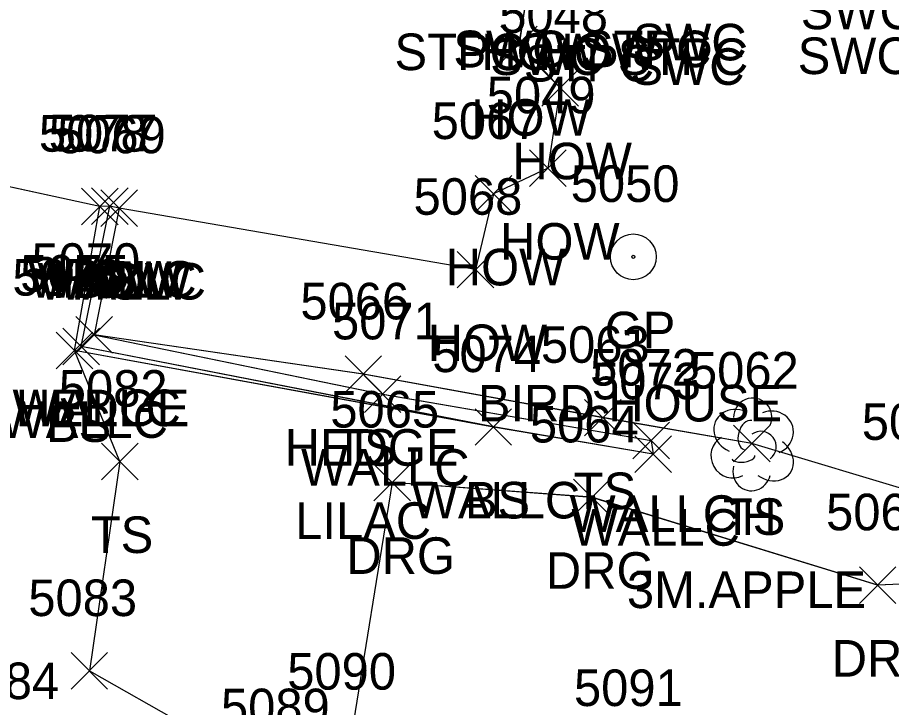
# Model space of a CAD drawing. Extents: x 1554668 to 1563881, y 831386 to 834374.
# Drawn here: x 1562286.6 to 1562334.41, y 833250.36 to 833288.09 of the extents above; entities that cross this region are included whole.
import ezdxf

# ---------------------------------------------------------------- set-up
doc = ezdxf.new("R2010")
doc.units = 0
for name, color, linetype in [('L_A', 7, 'Continuous'), ('L_C', 7, 'Continuous'), ('L_I', 7, 'Continuous'), ('L_TIC', 7, 'Continuous'), ('LAHR', 7, 'Continuous'), ('LBC', 7, 'Continuous'), ('LELB', 7, 'Continuous'), ('LTD', 7, 'Continuous'), ('LW', 7, 'Continuous'), ('R_A', 7, 'Continuous'), ('R_C', 7, 'Continuous'), ('R_I', 7, 'Continuous'), ('R_TIC', 7, 'Continuous'), ('RDG', 7, 'Continuous'), ('RGP', 7, 'Continuous')]:
    doc.layers.add(name, color=color, linetype=linetype)

msp = doc.modelspace()

# ---------------------------------------------------------------- linework, layer by layer
at = {"layer": 'L_TIC'}
for points in [[(1562313.033, 833285.62), (1562315.033, 833287.62)], [(1562315.033, 833285.62), (1562313.033, 833287.62)], [(1562315.289, 833283.239), (1562317.289, 833285.239)], [(1562317.289, 833283.239), (1562315.289, 833285.239)], [(1562314.614, 833278.847), (1562316.614, 833280.847)], [(1562316.614, 833278.847), (1562314.614, 833280.847)], [(1562311.643, 833277.44), (1562313.643, 833279.44)], [(1562313.643, 833277.44), (1562311.643, 833279.44)], [(1562290.647, 833276.771), (1562292.647, 833278.771)], [(1562292.647, 833276.771), (1562290.647, 833278.771)], [(1562290.647, 833276.771), (1562292.647, 833278.771)], [(1562292.647, 833276.771), (1562290.647, 833278.771)], [(1562290.108, 833276.75), (1562292.108, 833278.75)], [(1562292.108, 833276.75), (1562290.108, 833278.75)], [(1562290.108, 833276.75), (1562292.108, 833278.75)], [(1562292.108, 833276.75), (1562290.108, 833278.75)], [(1562291.157, 833276.664), (1562293.157, 833278.664)], [(1562293.157, 833276.664), (1562291.157, 833278.664)], [(1562291.157, 833276.664), (1562293.157, 833278.664)], [(1562293.157, 833276.664), (1562291.157, 833278.664)], [(1562310.649, 833273.301), (1562312.649, 833275.301)], [(1562312.649, 833273.301), (1562310.649, 833275.301)], [(1562289.789, 833269.743), (1562291.789, 833271.743)], [(1562291.789, 833269.743), (1562289.789, 833271.743)], [(1562289.789, 833269.743), (1562291.789, 833271.743)], [(1562291.789, 833269.743), (1562289.789, 833271.743)], [(1562288.715, 833268.881), (1562290.715, 833270.881)], [(1562290.715, 833268.881), (1562288.715, 833270.881)], [(1562289.085, 833269.103), (1562291.085, 833271.103)], [(1562291.085, 833269.103), (1562289.085, 833271.103)], [(1562304.515, 833267.58), (1562306.515, 833269.58)], [(1562306.515, 833267.58), (1562304.515, 833269.58)], [(1562304.515, 833267.58), (1562306.515, 833269.58)], [(1562306.515, 833267.58), (1562304.515, 833269.58)], [(1562305.576, 833266.488), (1562307.576, 833268.488)], [(1562307.576, 833266.488), (1562305.576, 833268.488)], [(1562317.616, 833265.208), (1562319.616, 833267.208)], [(1562319.616, 833265.208), (1562317.616, 833267.208)], [(1562311.63, 833264.698), (1562313.63, 833266.698)], [(1562313.63, 833264.698), (1562311.63, 833266.698)], [(1562311.63, 833264.698), (1562313.63, 833266.698)], [(1562313.63, 833264.698), (1562311.63, 833266.698)], [(1562320.261, 833263.962), (1562322.261, 833265.962)], [(1562322.261, 833263.962), (1562320.261, 833265.962)], [(1562325.77, 833263.799), (1562327.77, 833265.799)], [(1562327.77, 833263.799), (1562325.77, 833265.799)], [(1562320.366, 833263.207), (1562322.366, 833265.207)], [(1562322.366, 833263.207), (1562320.366, 833265.207)], [(1562291.198, 833262.809), (1562293.198, 833264.809)], [(1562293.198, 833262.809), (1562291.198, 833264.809)], [(1562289.53, 833251.361), (1562291.53, 833253.361)], [(1562291.53, 833251.361), (1562289.53, 833253.361)]]:
    msp.add_lwpolyline(points, dxfattribs=at)
at = {"layer": 'LAHR'}
for points in [[(1562305.52, 833268.581), (1562290.788, 833270.745)], [(1562305.52, 833268.581), (1562290.788, 833270.745)], [(1562305.52, 833268.581), (1562290.788, 833270.745)], [(1562305.515, 833268.58), (1562290.789, 833270.743)]]:
    msp.add_lwpolyline(points, dxfattribs=at)
at = {"layer": 'LBC'}
for points in [[(1562301.465, 833301.492), (1562315.926, 833298.732), (1562315.948, 833297.475), (1562314.593, 833290.212), (1562314.031, 833286.62), (1562316.287, 833284.237), (1562315.616, 833279.851), (1562312.641, 833278.443), (1562311.651, 833274.303), (1562292.161, 833277.665), (1562291.651, 833277.773), (1562291.106, 833277.753), (1562276.489, 833280.919)], [(1562301.465, 833301.492), (1562315.926, 833298.732), (1562315.948, 833297.475), (1562314.593, 833290.212), (1562314.031, 833286.62), (1562316.287, 833284.237), (1562315.616, 833279.851), (1562312.641, 833278.443), (1562311.651, 833274.303), (1562292.161, 833277.665), (1562291.651, 833277.773), (1562291.106, 833277.753), (1562276.489, 833280.919)], [(1562301.465, 833301.492), (1562315.926, 833298.732), (1562315.948, 833297.475), (1562314.593, 833290.212), (1562314.031, 833286.62), (1562316.287, 833284.237), (1562315.616, 833279.851), (1562312.641, 833278.443), (1562311.651, 833274.303), (1562292.161, 833277.665), (1562291.651, 833277.773), (1562291.106, 833277.753), (1562276.489, 833280.919)], [(1562301.466, 833301.491), (1562315.928, 833298.733), (1562315.947, 833297.472), (1562314.591, 833290.209), (1562314.033, 833286.62), (1562316.289, 833284.239), (1562315.614, 833279.847), (1562312.643, 833278.44), (1562311.649, 833274.301), (1562292.157, 833277.664), (1562291.647, 833277.771), (1562291.108, 833277.75), (1562276.493, 833280.916)]]:
    msp.add_lwpolyline(points, dxfattribs=at)
at = {"layer": 'LELB'}
for points in [[(1562338.658, 833319.109), (1562340.285, 833307.666), (1562337.086, 833288.949), (1562341.392, 833269.428), (1562336.129, 833261.995), (1562326.77, 833264.799), (1562318.616, 833266.208), (1562305.515, 833268.58)], [(1562338.655, 833319.107), (1562340.285, 833307.668), (1562337.085, 833288.949), (1562341.388, 833269.431), (1562336.126, 833261.997), (1562326.775, 833264.801), (1562318.618, 833266.21), (1562305.52, 833268.581)], [(1562338.655, 833319.107), (1562340.285, 833307.668), (1562337.085, 833288.949), (1562341.388, 833269.431), (1562336.126, 833261.997), (1562326.775, 833264.801), (1562318.618, 833266.21), (1562305.52, 833268.581)], [(1562338.655, 833319.107), (1562340.285, 833307.668), (1562337.085, 833288.949), (1562341.388, 833269.431), (1562336.126, 833261.997), (1562326.775, 833264.801), (1562318.618, 833266.21), (1562305.52, 833268.581)], [(1562312.63, 833265.698), (1562289.715, 833269.881), (1562291.108, 833277.75)], [(1562312.629, 833265.7), (1562289.718, 833269.883), (1562291.106, 833277.753)], [(1562312.629, 833265.7), (1562289.718, 833269.883), (1562291.106, 833277.753)], [(1562312.629, 833265.7), (1562289.718, 833269.883), (1562291.106, 833277.753)], [(1562292.198, 833263.809), (1562289.715, 833269.881)], [(1562292.201, 833263.811), (1562289.718, 833269.883)], [(1562292.201, 833263.811), (1562289.718, 833269.883)], [(1562292.201, 833263.811), (1562289.718, 833269.883)], [(1562292.198, 833263.809), (1562290.53, 833252.361), (1562301.075, 833246.393), (1562316.792, 833241.88), (1562329.59, 833240.869), (1562323.749, 833201.458), (1562322.916, 833186.562)], [(1562292.201, 833263.811), (1562290.535, 833252.364), (1562301.077, 833246.395), (1562316.792, 833241.882), (1562329.591, 833240.872), (1562323.752, 833201.463), (1562322.917, 833186.565)], [(1562292.201, 833263.811), (1562290.535, 833252.364), (1562301.077, 833246.395), (1562316.792, 833241.882), (1562329.591, 833240.872), (1562323.752, 833201.463), (1562322.917, 833186.565)], [(1562292.201, 833263.811), (1562290.535, 833252.364), (1562301.077, 833246.395), (1562316.792, 833241.882), (1562329.591, 833240.872), (1562323.752, 833201.463), (1562322.917, 833186.565)]]:
    msp.add_lwpolyline(points, dxfattribs=at)
at = {"layer": 'LTD'}
msp.add_line((1562326.77, 833264.799), (1562326.77, 833264.799), dxfattribs=at)
msp.add_line((1562326.77, 833264.799), (1562326.77, 833264.799), dxfattribs=at)
msp.add_arc((1562326.817, 833266.233), 1.047, 335.5272, 180.9563, dxfattribs=at)
for centre, major_axis, ratio, start_param, end_param in [((1562325.979, 833265.466), (1.21, -0.512), 0.895232, 1.570796, 4.712389), ((1562327.812, 833265.383), (-1.141, -0.483), 0.949671, 1.570796, 4.712389), ((1562326.562, 833265.258), (-0.208, -0.792), 0.645439, 3.141593, 6.283185), ((1562327.27, 833264.633), (-0.5, 0.667), 0.989748, 3.141593, 6.283185), ((1562325.687, 833264.091), (0.584, -1.042), 0.959034, 3.141593, 6.283185), ((1562327.771, 833263.966), (-1.09, 0.792), 0.841452, 1.570796, 4.712389), ((1562326.312, 833264.049), (-0.625, -0.083), 0.423636, 0, 3.141593), ((1562326.771, 833263.299), (0.265, 1.061), 0.942809, 1.570796, 4.712389)]:
    msp.add_ellipse(centre, major_axis=major_axis, ratio=ratio, start_param=start_param, end_param=end_param, dxfattribs=at)
at = {"layer": 'LW'}
for points in [[(1562292.161, 833277.665), (1562290.788, 833270.745), (1562306.574, 833267.49), (1562321.264, 833264.964), (1562321.364, 833264.209), (1562312.629, 833265.7), (1562290.082, 833270.105), (1562291.651, 833277.773)], [(1562292.161, 833277.665), (1562290.788, 833270.745), (1562306.574, 833267.49), (1562321.264, 833264.964), (1562321.364, 833264.209), (1562312.629, 833265.7), (1562290.082, 833270.105), (1562291.651, 833277.773)], [(1562292.161, 833277.665), (1562290.788, 833270.745), (1562306.574, 833267.49), (1562321.264, 833264.964), (1562321.364, 833264.209), (1562312.629, 833265.7), (1562290.082, 833270.105), (1562291.651, 833277.773)], [(1562292.157, 833277.664), (1562290.789, 833270.743), (1562306.576, 833267.488), (1562321.261, 833264.962), (1562321.366, 833264.207), (1562312.63, 833265.698), (1562290.085, 833270.103), (1562291.647, 833277.771)]]:
    msp.add_lwpolyline(points, dxfattribs=at)
at = {"layer": 'R_TIC'}
for points in [[(1562306.098, 833261.666), (1562308.098, 833263.666)], [(1562308.098, 833261.666), (1562306.098, 833263.666)], [(1562317.014, 833260.852), (1562319.014, 833262.852)], [(1562319.014, 833260.852), (1562317.014, 833262.852)], [(1562332.649, 833256.051), (1562334.649, 833258.051)], [(1562334.649, 833256.051), (1562332.649, 833258.051)]]:
    msp.add_lwpolyline(points, dxfattribs=at)
at = {"layer": 'RDG'}
for points in [[(1562344.019, 833257.512), (1562333.654, 833257.054), (1562318.015, 833261.854), (1562307.097, 833262.668), (1562304.777, 833248.341), (1562319.812, 833247.445), (1562338.843, 833245.285), (1562341.096, 833241.706)], [(1562344.019, 833257.512), (1562333.654, 833257.054), (1562318.015, 833261.854), (1562307.097, 833262.668), (1562304.777, 833248.341), (1562319.812, 833247.445), (1562338.843, 833245.285), (1562341.096, 833241.706)], [(1562344.019, 833257.512), (1562333.654, 833257.054), (1562318.015, 833261.854), (1562307.097, 833262.668), (1562304.777, 833248.341), (1562319.812, 833247.445), (1562338.843, 833245.285), (1562341.096, 833241.706)], [(1562344.023, 833257.511), (1562333.649, 833257.051), (1562318.014, 833261.852), (1562307.098, 833262.666), (1562304.78, 833248.339), (1562319.811, 833247.443), (1562338.839, 833245.281), (1562341.091, 833241.702)]]:
    msp.add_lwpolyline(points, dxfattribs=at)
at = {"layer": 'RGP'}
msp.add_line((1562320.286, 833275.001), (1562320.286, 833275.001), dxfattribs=at)
for radius in [1.25, 0.0833]:
    msp.add_circle((1562320.286, 833275.001), radius, dxfattribs=at)

# ---------------------------------------------------------------- texts
at = {"layer": 'L_A'}
for s, p in [('SWC STPC', (1562310.441, 833285.368)), ('STPC HOW', (1562307.221, 833285.209)), ('HOW', (1562311.977, 833285.209)), ('SWC STPC', (1562312.455, 833284.942)), ('STPC', (1562314.29, 833284.587)), ('HOW', (1562311.419, 833281.62)), ('HOW', (1562313.675, 833279.239)), ('HOW', (1562313, 833274.847)), ('HOW', (1562310.029, 833273.44)), ('WALLC', (1562287.183, 833272.771)), ('WALLC', (1562287.692, 833272.664)), ('HOW', (1562288.494, 833272.75)), ('HOW', (1562289.033, 833272.771)), ('HOW', (1562289.543, 833272.664)), ('BS', (1562289.549, 833272.75)), ('HOW', (1562309.035, 833269.301)), ('WALLC', (1562286.325, 833265.743)), ('HEDGE', (1562286.49, 833265.743)), ('WALLC', (1562285.621, 833265.103)), ('BS', (1562288.156, 833264.881)), ('HEDGE', (1562301.215, 833263.58)), ('TS', (1562303.924, 833263.58)), ('WALLC', (1562302.112, 833262.488)), ('TS', (1562317.025, 833261.208)), ('WALLC', (1562308.166, 833260.698)), ('BS', (1562311.071, 833260.698)), ('WALLC', (1562316.797, 833259.962)), ('TS', (1562325.18, 833259.799)), ('H', (1562326.203, 833259.799)), ('WALLC', (1562316.901, 833259.207)), ('TS', (1562290.608, 833258.809))]:
    msp.add_text(s, height=2, dxfattribs=at).set_placement(p)
at = {"layer": 'L_C'}
for s, p in [('LILAC', (1562301.79, 833259.58)), ('3M.APPLE', (1562319.936, 833255.799))]:
    msp.add_text(s, height=2, dxfattribs=at).set_placement(p)
at = {"layer": 'L_I'}
for s, p in [('5048', (1562312.951, 833287.239)), ('5049', (1562312.268, 833282.847)), ('5067', (1562309.257, 833281.44)), ('5078', (1562287.769, 833280.75)), ('5078', (1562287.769, 833280.75)), ('5077', (1562288.309, 833280.771)), ('5077', (1562288.309, 833280.771)), ('5069', (1562288.763, 833280.664)), ('5069', (1562288.763, 833280.664)), ('5068', (1562308.264, 833277.301)), ('5070', (1562287.364, 833273.743)), ('5070', (1562287.364, 833273.743)), ('5075', (1562286.747, 833273.103)), ('5076', (1562286.321, 833272.881)), ('5066', (1562302.074, 833271.58)), ('5066', (1562302.074, 833271.58)), ('5071', (1562303.805, 833270.488)), ('5063', (1562315.23, 833269.208)), ('5074', (1562309.292, 833268.698)), ('5074', (1562309.292, 833268.698)), ('5072', (1562317.923, 833267.962)), ('5062', (1562323.385, 833267.799)), ('5062', (1562323.385, 833267.799)), ('5073', (1562318.027, 833267.207)), ('5082', (1562288.86, 833266.809)), ('5059', (1562332.783, 833264.995)), ('5083', (1562287.192, 833255.361)), ('5084', (1562282.93, 833250.82)), ('5089', (1562297.729, 833249.393))]:
    msp.add_text(s, height=2, dxfattribs=at).set_placement(p)
at = {"layer": 'R_A'}
for s, p in [('SWC', (1562329.444, 833287.446)), ('SWC STPC', (1562310.441, 833285.368)), ('SWC', (1562320.242, 833285.74)), ('SWC STPC', (1562312.455, 833284.942)), ('SWC', (1562329.276, 833284.992)), ('SWC', (1562320.131, 833284.403)), ('GP', (1562318.719, 833270.001)), ('DRG', (1562304.586, 833257.666)), ('DRG', (1562315.502, 833256.852)), ('DRG', (1562331.137, 833252.051))]:
    msp.add_text(s, height=2, dxfattribs=at).set_placement(p)
at = {"layer": 'R_C'}
msp.add_text('BIRD HOUSE', height=2, dxfattribs=at).set_placement((1562311.782, 833266.001))
at = {"layer": 'R_I'}
for s, p in [('5050', (1562316.861, 833278.001)), ('5065', (1562303.712, 833265.666)), ('5064', (1562314.628, 833264.852)), ('5061', (1562330.83, 833260.051)), ('5090', (1562301.355, 833251.339)), ('5091', (1562317.039, 833250.443))]:
    msp.add_text(s, height=2, dxfattribs=at).set_placement(p)

doc.saveas('drawing.dxf')
